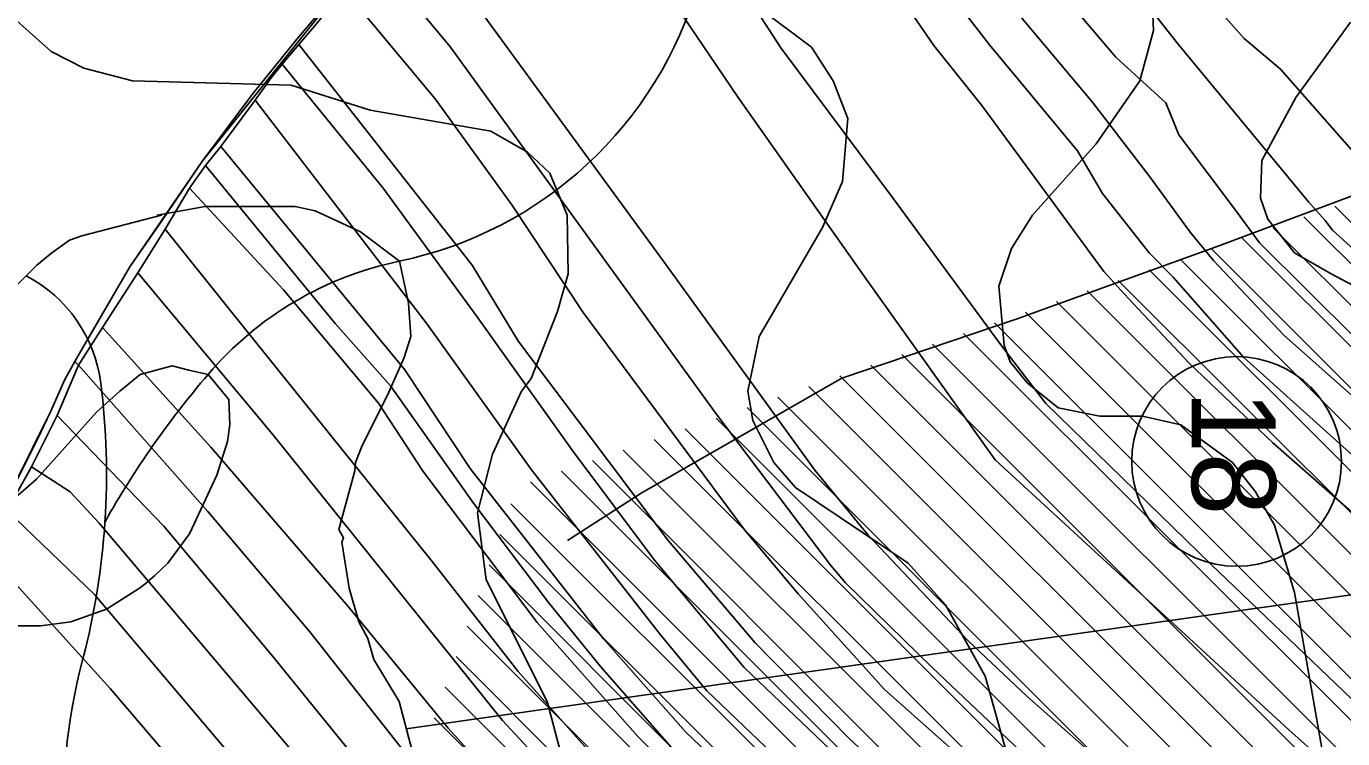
# Model space of a CAD drawing. Extents: x -510989 to -501240, y -1184665 to -1176089.
# Drawn here: x -505866.9 to -505553.2, y -1182012.9 to -1181843 of the extents above; entities that cross this region are included whole.
import ezdxf

# ---------------------------------------------------------------- set-up
doc = ezdxf.new("R2010")
doc.units = 0
for name, color, linetype in [('NAVRH_rozvodnice', 7, 'Continuous'), ('orna_puda', 7, 'Continuous'), ('ostatni_plocha_x_ostatni_komunikace', 7, 'Continuous'), ('popis', 7, 'Continuous'), ('STAV_erozne_ohrozene_plochy', 7, 'Continuous'), ('STAV_odtokove_linie', 7, 'Continuous'), ('STAV_povodi', 7, 'Continuous'), ('STAV_vyrazne_udolnice', 7, 'Continuous'), ('trvaly_travni_porost', 7, 'Continuous'), ('vrstevnice_01', 7, 'Continuous'), ('vrstevnice_02', 7, 'Continuous'), ('vrstevnice_03', 7, 'Continuous')]:
    doc.layers.add(name, color=color, linetype=linetype)

msp = doc.modelspace()

# ---------------------------------------------------------------- linework, layer by layer
at = {"layer": 'NAVRH_rozvodnice'}
for centre, radius, start, end in [((-505797.18, -1181806.92), 94.05, 281.7653, 343.9032), ((-505761.3, -1181979.2), 81.92, 101.7653, 139.5024), ((-505882.58, -1181932.3), 33.67, 7.2181, 62.2576), ((-506021.73, -1181949.92), 173.93, 345.3806, 7.2181), ((-505654.78, -1182070.17), 221.99, 139.5024, 150.5876), ((-505713.41, -1182030.34), 144.71, 165.3806, 201.5508)]:
    msp.add_arc(centre, radius, start, end, dxfattribs=at)
at = {"layer": 'orna_puda'}
msp.add_lwpolyline([(-505645.06, -1181709.14), (-505630.33, -1181704), (-505607.36, -1181739.3), (-505581.79, -1181780.35), (-505558.96, -1181811.1), (-505514.25, -1181867.52), (-505531.74, -1181873.34), (-505525.62, -1181879.39), (-505541.83, -1181883.21), (-505546.41, -1181877.85), (-505568.04, -1181853.19), (-505576.73, -1181845.92), (-505581.16, -1181840.91), (-505588.32, -1181829.06), (-505610.78, -1181797.53), (-505641.63, -1181746.38), (-505660.24, -1181714.54)], close=True, dxfattribs=at)
for points in [[(-505507.07, -1181935.7), (-505555.65, -1181891.64), (-505557.45, -1181889.34), (-505561.42, -1181884.84), (-505592.48, -1181847.24), (-505604.08, -1181832.44), (-505620.58, -1181810.68), (-505656.48, -1181751.17), (-505655.16, -1181750.82), (-505657.71, -1181741.15), (-505661.86, -1181742.24), (-505663.3, -1181739.86), (-505667.22, -1181733.35), (-505667.95, -1181732.15), (-505674.84, -1181718.93), (-505666.07, -1181716.62), (-505660.24, -1181714.54), (-505641.63, -1181746.38), (-505610.78, -1181797.53), (-505588.32, -1181829.06), (-505581.16, -1181840.91), (-505576.73, -1181845.92), (-505568.04, -1181853.19), (-505546.41, -1181877.85)], [(-505538.57, -1181942.08), (-505567.25, -1181916.64), (-505584.02, -1181898.83), (-505589.56, -1181892.12), (-505599.18, -1181878.9), (-505612.92, -1181861.05), (-505632.14, -1181838.14), (-505646.87, -1181817.03), (-505672.88, -1181772.78), (-505687.07, -1181748.28), (-505703.13, -1181718.39), (-505692.43, -1181718.6), (-505682.47, -1181735.61), (-505678.65, -1181742.13), (-505664.07, -1181767.03), (-505635.1, -1181815.8), (-505621.88, -1181833.09), (-505607.28, -1181850.35), (-505595.38, -1181861.22), (-505592.27, -1181868.87), (-505578.51, -1181887.2), (-505573.04, -1181894.67), (-505550.18, -1181917.35)], [(-505449.63, -1182114.77), (-505566.1, -1182010.76), (-505636.02, -1181946.35), (-505666.73, -1181903.35), (-505697.28, -1181859.94), (-505720.51, -1181825.65), (-505739.62, -1181796.79), (-505750.08, -1181780.4), (-505741.01, -1181764.89), (-505687.09, -1181848.17), (-505660.49, -1181883.83), (-505634.94, -1181918.67), (-505631.57, -1181922.99), (-505623.96, -1181932.93), (-505584.61, -1181971.35), (-505549.33, -1182005.12)], [(-505549.33, -1182005.12), (-505584.61, -1181971.35), (-505623.96, -1181932.93), (-505631.57, -1181922.99), (-505634.94, -1181918.67), (-505660.49, -1181883.83), (-505687.09, -1181848.17), (-505741.01, -1181764.89)], [(-505548.69, -1182072.33), (-505575.74, -1182046.26), (-505607.3, -1182021.49), (-505628.49, -1182002.74), (-505642.51, -1181989.57), (-505666.31, -1181964.35), (-505679.02, -1181948.82), (-505715.14, -1181898.95), (-505776.1, -1181815.46), (-505769.3, -1181805.97), (-505750.08, -1181780.4), (-505739.62, -1181796.79), (-505720.51, -1181825.65), (-505697.28, -1181859.94), (-505666.73, -1181903.35), (-505636.02, -1181946.35), (-505566.1, -1182010.76), (-505449.63, -1182114.77)], [(-505546.57, -1182087.4), (-505591.18, -1182045.46), (-505630.08, -1182015.76), (-505651.04, -1181995.93), (-505671.69, -1181975.7), (-505675.24, -1181971.59), (-505702.79, -1181935.13), (-505765.81, -1181848.01), (-505783.89, -1181826.23), (-505776.1, -1181815.46), (-505715.14, -1181898.95), (-505679.02, -1181948.82), (-505666.31, -1181964.35), (-505642.51, -1181989.57), (-505628.49, -1182002.74), (-505607.3, -1182021.49), (-505575.74, -1182046.26), (-505548.69, -1182072.33)], [(-505529.84, -1182114.76), (-505588.6, -1182063.62), (-505636.85, -1182023.91), (-505662.46, -1182001.15), (-505683, -1181978.33), (-505695.81, -1181963.06), (-505734.2, -1181911.27), (-505751.18, -1181885.54), (-505769.45, -1181860.32), (-505791.17, -1181834.24), (-505783.89, -1181826.23), (-505765.81, -1181848.01), (-505702.79, -1181935.13), (-505675.24, -1181971.59), (-505671.69, -1181975.7), (-505651.04, -1181995.93), (-505630.08, -1182015.76), (-505591.18, -1182045.46), (-505546.57, -1182087.4)], [(-505653.09, -1181826.96), (-505637.42, -1181847.45), (-505616.46, -1181872.67), (-505610.51, -1181882.87), (-505599.38, -1181897.03), (-505593.6, -1181902.83), (-505576.76, -1181921.98), (-505517.02, -1181975.79)], [(-505517.02, -1181975.79), (-505576.76, -1181921.98), (-505593.6, -1181902.83), (-505599.38, -1181897.03), (-505610.51, -1181882.87), (-505616.46, -1181872.67), (-505637.42, -1181847.45), (-505653.09, -1181826.96)], [(-505550.18, -1181917.35), (-505573.04, -1181894.67), (-505578.51, -1181887.2), (-505592.27, -1181868.87), (-505595.38, -1181861.22), (-505607.28, -1181850.35), (-505621.88, -1181833.09)], [(-505604.08, -1181832.44), (-505592.48, -1181847.24), (-505561.42, -1181884.84), (-505557.45, -1181889.34), (-505555.65, -1181891.64), (-505507.07, -1181935.7)], [(-505528.18, -1182137.53), (-505577.6, -1182094), (-505625.15, -1182052.03), (-505645.72, -1182036.13), (-505670.84, -1182012.86), (-505693.22, -1181990.05), (-505713.98, -1181965.62), (-505749.67, -1181918.15), (-505760.65, -1181899.98), (-505801.99, -1181847.3), (-505798.23, -1181842.98), (-505791.17, -1181834.24), (-505769.45, -1181860.32), (-505751.18, -1181885.54), (-505734.2, -1181911.27), (-505695.81, -1181963.06), (-505683, -1181978.33), (-505662.46, -1182001.15), (-505636.85, -1182023.91), (-505588.6, -1182063.62), (-505529.84, -1182114.76)], [(-505658.78, -1181835.7), (-505650.7, -1181847.6), (-505639.25, -1181861.87), (-505610.14, -1181901.47), (-505604.39, -1181907.8), (-505589.79, -1181923.32), (-505569.87, -1181942.31), (-505492.15, -1182010.58)], [(-505492.15, -1182010.58), (-505569.87, -1181942.31), (-505589.79, -1181923.32), (-505604.39, -1181907.8), (-505610.14, -1181901.47), (-505639.25, -1181861.87), (-505650.7, -1181847.6), (-505658.78, -1181835.7)], [(-505798.23, -1181842.98), (-505801.99, -1181847.3), (-505805.97, -1181852.06), (-505808.59, -1181855.27), (-505812.34, -1181860.62), (-505820.57, -1181871.69), (-505824.22, -1181876.23), (-505828.02, -1181881.59), (-505833.82, -1181891.38), (-505840.33, -1181901.77), (-505848.75, -1181914.84), (-505854.51, -1181923.82), (-505855.32, -1181922.91), (-505852.11, -1181917.28), (-505842.27, -1181900.39), (-505834.65, -1181889.35), (-505825.06, -1181875.34), (-505813.07, -1181859.24), (-505802.44, -1181846.06), (-505795.38, -1181837.73)], [(-505632.14, -1181838.14), (-505612.92, -1181861.05), (-505599.18, -1181878.9), (-505589.56, -1181892.12), (-505584.02, -1181898.83), (-505567.25, -1181916.64), (-505538.57, -1181942.08)], [(-505532.27, -1182141.24), (-505587.42, -1182091.43), (-505614.77, -1182067.94), (-505643.09, -1182044.56), (-505661.6, -1182028.61), (-505695.87, -1181995.88), (-505717.21, -1181970.31), (-505736.62, -1181944.38), (-505759.68, -1181911.96), (-505781.9, -1181881.56), (-505805.97, -1181852.06), (-505801.99, -1181847.3), (-505760.65, -1181899.98), (-505749.67, -1181918.15), (-505713.98, -1181965.62), (-505693.22, -1181990.05), (-505670.84, -1182012.86), (-505645.72, -1182036.13), (-505625.15, -1182052.03), (-505577.6, -1182094), (-505528.18, -1182137.53)], [(-505532.37, -1182154.29), (-505570.03, -1182119.63), (-505607, -1182087.75), (-505616.44, -1182079.3), (-505647.43, -1182055.24), (-505680.27, -1182024.87), (-505704.76, -1182001.46), (-505715.8, -1181988.14), (-505746.51, -1181948.8), (-505771.43, -1181914.01), (-505812.34, -1181860.62), (-505808.59, -1181855.27), (-505805.97, -1181852.06), (-505781.9, -1181881.56), (-505759.68, -1181911.96), (-505736.62, -1181944.38), (-505717.21, -1181970.31), (-505695.87, -1181995.88), (-505661.6, -1182028.61), (-505643.09, -1182044.56), (-505614.77, -1182067.94), (-505587.42, -1182091.43), (-505532.27, -1182141.24)], [(-505536.68, -1182165.35), (-505591.42, -1182115.18), (-505675.93, -1182043.56), (-505709.79, -1182011.3), (-505729.39, -1181989.04), (-505761.15, -1181948.45), (-505776.69, -1181924.96), (-505820.57, -1181871.69), (-505812.34, -1181860.62), (-505771.43, -1181914.01), (-505746.51, -1181948.8), (-505715.8, -1181988.14), (-505704.76, -1182001.46), (-505680.27, -1182024.87), (-505647.43, -1182055.24), (-505616.44, -1182079.3), (-505607, -1182087.75), (-505570.03, -1182119.63), (-505532.37, -1182154.29)], [(-505550.22, -1182165.56), (-505566.35, -1182151.16), (-505592.72, -1182127.05), (-505641.35, -1182086.35), (-505659.3, -1182071.55), (-505687.32, -1182046.58), (-505721.2, -1182012.39), (-505745.19, -1181985.2), (-505772.32, -1181949.14), (-505782.99, -1181932.89), (-505805.66, -1181905.83), (-505828.02, -1181881.59), (-505824.22, -1181876.23), (-505793.31, -1181913.88), (-505780.14, -1181928.72), (-505760.38, -1181956.69), (-505742.5, -1181980.43), (-505730.1, -1181995.64), (-505712.16, -1182016.21), (-505691.06, -1182036.89), (-505654.08, -1182069.9), (-505610.54, -1182104.92), (-505572.74, -1182138.34), (-505551.04, -1182158.25)], [(-505733.25, -1182015.36), (-505749.68, -1181996.85), (-505770.24, -1181970.64), (-505818.85, -1181910.12), (-505833.82, -1181891.38), (-505828.02, -1181881.59), (-505805.66, -1181905.83), (-505782.99, -1181932.89), (-505772.32, -1181949.14), (-505745.19, -1181985.2), (-505721.2, -1182012.39), (-505687.32, -1182046.58)], [(-505534.54, -1182209.27), (-505563.19, -1182182.97), (-505599.05, -1182150.98), (-505655.68, -1182102.08), (-505689.48, -1182072.92), (-505708.92, -1182054.97), (-505726.94, -1182036.86), (-505740.4, -1182022.58), (-505753.43, -1182008.51), (-505808.27, -1181940.23), (-505840.33, -1181901.77), (-505833.82, -1181891.38), (-505818.85, -1181910.12), (-505770.24, -1181970.64), (-505749.68, -1181996.85), (-505733.25, -1182015.36), (-505721.74, -1182027.59), (-505695.43, -1182053.16), (-505648.53, -1182094.02), (-505632.58, -1182107.72), (-505598.25, -1182136.28), (-505578.71, -1182154.42), (-505556.2, -1182174.66), (-505528.84, -1182200.14)], [(-505545.18, -1182214.83), (-505580.26, -1182182.28), (-505617.05, -1182149.56), (-505650.43, -1182121.46), (-505663.06, -1182110.4), (-505685.45, -1182090.8), (-505702.98, -1182074.96), (-505722.9, -1182057.01), (-505739.01, -1182040.64), (-505766.39, -1182010.41), (-505790.25, -1181981.36), (-505822.98, -1181943.35), (-505848.75, -1181914.84), (-505840.33, -1181901.77), (-505808.27, -1181940.23), (-505753.43, -1182008.51), (-505740.4, -1182022.58), (-505726.94, -1182036.86), (-505708.92, -1182054.97), (-505689.48, -1182072.92), (-505655.68, -1182102.08), (-505599.05, -1182150.98), (-505563.19, -1182182.97), (-505534.54, -1182209.27)], [(-505534.87, -1182240.97), (-505580.88, -1182197.95), (-505612.57, -1182169.78), (-505636.02, -1182148.91), (-505670.25, -1182118.51), (-505726.77, -1182068.32), (-505737.36, -1182058.02), (-505776.11, -1182017), (-505799.34, -1181987.39), (-505823.67, -1181958.67), (-505854.51, -1181923.82), (-505848.75, -1181914.84), (-505822.98, -1181943.35), (-505790.25, -1181981.36), (-505766.39, -1182010.41), (-505739.01, -1182040.64), (-505722.9, -1182057.01), (-505702.98, -1182074.96), (-505685.45, -1182090.8), (-505663.06, -1182110.4), (-505650.43, -1182121.46), (-505617.05, -1182149.56), (-505580.26, -1182182.28), (-505545.18, -1182214.83)], [(-505788.62, -1182017.4), (-505808.51, -1181992.89), (-505834.18, -1181962.22), (-505859.57, -1181935.79), (-505854.51, -1181923.82), (-505823.67, -1181958.67), (-505799.34, -1181987.39), (-505776.11, -1182017)], [(-505528.59, -1182272.56), (-505563.68, -1182238.3), (-505630.74, -1182180.48), (-505717.08, -1182105.45), (-505744.55, -1182080.37), (-505770.4, -1182053.98), (-505791.64, -1182029.89), (-505849.55, -1181961.49), (-505856.49, -1181953.98), (-505865.69, -1181948.03), (-505859.57, -1181935.79), (-505834.18, -1181962.22), (-505808.51, -1181992.89), (-505788.62, -1182017.4), (-505773.33, -1182035.16), (-505757.76, -1182051.76), (-505740.41, -1182069.28), (-505723.88, -1182084.02), (-505700.69, -1182105.62), (-505677.04, -1182126.17), (-505661.81, -1182139.41), (-505615.05, -1182180.23), (-505560.4, -1182228.84), (-505539.1, -1182249.38)], [(-505537.28, -1182277.15), (-505579.93, -1182239.02), (-505607.85, -1182215.08), (-505651.61, -1182177.07), (-505666.68, -1182164.52), (-505700.29, -1182135.24), (-505743.49, -1182096.79), (-505760.67, -1182080.74), (-505780.03, -1182061.47), (-505816.71, -1182018.56), (-505850.67, -1181978.46), (-505871.44, -1181958.44), (-505865.69, -1181948.03), (-505856.49, -1181953.98), (-505849.55, -1181961.49), (-505791.64, -1182029.89), (-505770.4, -1182053.98), (-505744.55, -1182080.37), (-505717.08, -1182105.45), (-505630.74, -1182180.48), (-505563.68, -1182238.3), (-505528.59, -1182272.56)], [(-505505.38, -1182318.31), (-505623.88, -1182215), (-505682.19, -1182164.88), (-505732.29, -1182121.93), (-505752.85, -1182103.56), (-505766.92, -1182090.9), (-505796.61, -1182059.91), (-505846.92, -1182000.9), (-505876.17, -1181968.64), (-505871.44, -1181958.44), (-505850.67, -1181978.46), (-505816.71, -1182018.56), (-505780.03, -1182061.47), (-505760.67, -1182080.74), (-505743.49, -1182096.79), (-505700.29, -1182135.24), (-505666.68, -1182164.52), (-505651.61, -1182177.07), (-505607.85, -1182215.08), (-505579.93, -1182239.02), (-505537.28, -1182277.15)], [(-505617.49, -1182278.33), (-505705.75, -1182207.82), (-505744.09, -1182166.53), (-505766.88, -1182143.5), (-505796.64, -1182110.59), (-505817.71, -1182083.96), (-505838.14, -1182053.64), (-505874.11, -1182011.33), (-505875.54, -1182012.39), (-505879.01, -1182006.89), (-505880.87, -1182002), (-505882.7, -1181995.37), (-505881.66, -1181983.75), (-505879.01, -1181974.31), (-505876.17, -1181968.64), (-505846.92, -1182000.9), (-505796.61, -1182059.91), (-505766.92, -1182090.9), (-505752.85, -1182103.56), (-505732.29, -1182121.93), (-505682.19, -1182164.88), (-505623.88, -1182215), (-505505.38, -1182318.31)]]:
    msp.add_lwpolyline(points, dxfattribs=at)
at = {"layer": 'ostatni_plocha_x_ostatni_komunikace'}
msp.add_lwpolyline([(-505871.16, -1181955.32), (-505864.22, -1181941.44), (-505861.11, -1181934.92), (-505857.77, -1181927.2), (-505855.32, -1181922.91), (-505854.51, -1181923.82), (-505859.57, -1181935.79), (-505865.69, -1181948.03), (-505871.44, -1181958.44)], dxfattribs=at)
at = {"layer": 'popis'}
msp.add_lwpolyline([(-505607.16, -1182285.54), (-505661.62, -1182243.07), (-505705.75, -1182207.82), (-505755.48, -1182155.02), (-505796.64, -1182110.59), (-505817.71, -1182083.96), (-505838.14, -1182053.64), (-505856.12, -1182032.49), (-505874.11, -1182011.33), (-505876.32, -1182012.97), (-505879.59, -1182007.81), (-505881.78, -1182003.35), (-505883.62, -1181996.27), (-505882.38, -1181982.63), (-505879.8, -1181973.74), (-505877.53, -1181967.51), (-505874.35, -1181961.42), (-505861.11, -1181934.92), (-505857.77, -1181927.2), (-505855.32, -1181922.91), (-505842.27, -1181900.39), (-505825.06, -1181875.34), (-505784.46, -1181824.63)], dxfattribs=at)
at = {"layer": 'STAV_erozne_ohrozene_plochy'}
for p, q in [((-505555.13, -1181885.88), (-505150.56, -1182290.46)), ((-505562.5, -1181888.41), (-505156.57, -1182294.35)), ((-505577.25, -1181893.47), (-505168.58, -1182302.13)), ((-505569.88, -1181890.94), (-505162.58, -1182298.24)), ((-505584.62, -1181896), (-505174.59, -1182306.02)), ((-505591.99, -1181898.53), (-505180.6, -1182309.91)), ((-505599.36, -1181901.05), (-505186.61, -1182313.8)), ((-505614.1, -1181906.11), (-505198.63, -1182321.58)), ((-505606.73, -1181903.58), (-505192.62, -1182317.69)), ((-505621.47, -1181908.64), (-505204.64, -1182325.47)), ((-505628.84, -1181911.17), (-505210.65, -1182329.36)), ((-505636.21, -1181913.7), (-505216.66, -1182333.25)), ((-505650.95, -1181918.76), (-505228.68, -1182341.03)), ((-505643.58, -1181916.23), (-505222.67, -1182337.14)), ((-505658.32, -1181921.29), (-505235.89, -1182343.71)), ((-505665.69, -1181923.81), (-505244.24, -1182345.26)), ((-505673.06, -1181926.34), (-505252.6, -1182346.81)), ((-505687.81, -1181931.4), (-505269.3, -1182349.91)), ((-505680.44, -1181928.87), (-505260.95, -1182348.36)), ((-505695.18, -1181933.93), (-505277.65, -1182351.46)), ((-505702.55, -1181936.46), (-505286, -1182353.01)), ((-505709.92, -1181938.99), (-505294.35, -1182354.56)), ((-505717.29, -1181941.52), (-505302.7, -1182356.11)), ((-505732.03, -1181946.57), (-505319.4, -1182359.2)), ((-505724.66, -1181944.04), (-505311.05, -1182357.65)), ((-505739.4, -1181949.1), (-505327.75, -1182360.75)), ((-505746.77, -1181951.63), (-505336.1, -1182362.3)), ((-505751.45, -1181956.85), (-505344.45, -1182363.85)), ((-505754.06, -1181964.15), (-505352.8, -1182365.4)), ((-505756.66, -1181971.44), (-505361.15, -1182366.95)), ((-505759.27, -1181978.73), (-505370.56, -1182367.45)), ((-505761.88, -1181986.02), (-505384.98, -1182362.92)), ((-505764.49, -1181993.31), (-505399.41, -1182358.39)), ((-505767.1, -1182000.6), (-505413.84, -1182353.86)), ((-505769.71, -1182007.89), (-505428.27, -1182349.33))]:
    msp.add_line(p, q, dxfattribs=at)
at = {"layer": 'STAV_odtokove_linie'}
msp.add_line((-505776.39, -1182010.5), (-505362.04, -1181951.76), dxfattribs=at)
msp.add_circle((-505578.52, -1181946.77), 25, dxfattribs=at)
at = {"layer": 'STAV_povodi'}
for centre, radius, start, end in [((-505882.58, -1181932.3), 33.67, 7.2181, 62.2576), ((-506021.73, -1181949.92), 173.93, 345.3806, 7.2181), ((-505713.41, -1182030.34), 144.71, 165.3806, 201.5508)]:
    msp.add_arc(centre, radius, start, end, dxfattribs=at)
at = {"layer": 'STAV_vyrazne_udolnice'}
msp.add_lwpolyline([(-505479.85, -1181863.64), (-505528.38, -1181874.89), (-505582.54, -1181895.28), (-505631.07, -1181912.86), (-505672.56, -1181926.92), (-505720.39, -1181954.34), (-505737.97, -1181965.58)], dxfattribs=at)
at = {"layer": 'trvaly_travni_porost'}
msp.add_lwpolyline([(-505551.04, -1182158.25), (-505572.74, -1182138.34), (-505610.54, -1182104.92), (-505654.08, -1182069.9), (-505691.06, -1182036.89), (-505712.16, -1182016.21), (-505730.1, -1181995.64), (-505742.5, -1181980.43), (-505760.38, -1181956.69), (-505780.14, -1181928.72), (-505793.31, -1181913.88), (-505824.22, -1181876.23), (-505820.57, -1181871.69), (-505776.69, -1181924.96), (-505761.15, -1181948.45), (-505729.39, -1181989.04), (-505709.79, -1182011.3), (-505675.93, -1182043.56), (-505591.42, -1182115.18), (-505536.68, -1182165.35)], dxfattribs=at)
at = {"layer": 'vrstevnice_01'}
for points in [[(-505691.81, -1181839), (-505679.81, -1181848), (-505674.69, -1181856), (-505671.19, -1181865), (-505672.41, -1181880), (-505677.19, -1181891), (-505692.31, -1181917), (-505695, -1181930), (-505693.81, -1181937), (-505688.81, -1181947), (-505683.59, -1181953), (-505656.81, -1181971), (-505647.91, -1181981), (-505638.41, -1181998), (-505630.91, -1182025)], [(-505551.41, -1181842), (-505564.41, -1181860), (-505572.5, -1181875), (-505572.81, -1181884), (-505571.09, -1181889), (-505564.69, -1181897), (-505556, -1181902), (-505542.81, -1181909)], [(-505839.81, -1181926), (-505832.19, -1181924), (-505828.19, -1181925), (-505823.59, -1181926), (-505818.69, -1181932), (-505818.41, -1181938), (-505819, -1181942), (-505821.5, -1181950), (-505828, -1181964), (-505833.19, -1181971), (-505836.31, -1181974), (-505838.69, -1181976), (-505839.91, -1181977), (-505847.81, -1181982), (-505856.31, -1181985), (-505863.5, -1181986), (-505874.41, -1181986)], [(-505881.81, -1181966), (-505864.5, -1181951), (-505850.19, -1181935), (-505844.59, -1181930), (-505839.81, -1181926)]]:
    msp.add_lwpolyline(points, dxfattribs=at)
at = {"layer": 'vrstevnice_02'}
for points in [[(-505598.81, -1181833), (-505598.31, -1181844), (-505601.59, -1181856), (-505612, -1181871), (-505627.19, -1181888), (-505632.19, -1181896), (-505635.19, -1181905), (-505633.91, -1181919), (-505632.5, -1181923)], [(-505870, -1181841), (-505861, -1181849), (-505853.19, -1181853), (-505841.59, -1181856), (-505803.81, -1181857), (-505785, -1181863), (-505756.19, -1181868), (-505747.5, -1181873), (-505742.19, -1181878), (-505738, -1181888), (-505737.81, -1181902), (-505740.31, -1181911), (-505746.59, -1181927), (-505748.91, -1181930), (-505755.81, -1181945), (-505759.41, -1181959), (-505757.31, -1181975), (-505742.81, -1182004), (-505739.41, -1182017)], [(-505632.5, -1181923), (-505628.41, -1181928), (-505621, -1181934), (-505611.09, -1181936), (-505600.91, -1181936), (-505591.81, -1181938), (-505579.5, -1181947), (-505574, -1181954), (-505569.5, -1181962), (-505564.69, -1181978), (-505552.09, -1182050)]]:
    msp.add_lwpolyline(points, dxfattribs=at)
at = {"layer": 'vrstevnice_03'}
msp.add_lwpolyline([(-505774.69, -1182017), (-505778.09, -1182004), (-505784.09, -1181994), (-505785.5, -1181989), (-505787.69, -1181985), (-505790, -1181977), (-505791.69, -1181966), (-505791.31, -1181965), (-505792.41, -1181963), (-505788.59, -1181949), (-505788.5, -1181947), (-505786.91, -1181943), (-505780.81, -1181931), (-505776.91, -1181922), (-505775.31, -1181917), (-505775.81, -1181909), (-505778, -1181899), (-505787.31, -1181892), (-505798.09, -1181887), (-505802.81, -1181886), (-505812.91, -1181886), (-505824.31, -1181886), (-505835.69, -1181888), (-505834.69, -1181888), (-505853.69, -1181893), (-505856.59, -1181894), (-505860.81, -1181897), (-505864.41, -1181900), (-505869.41, -1181905)], dxfattribs=at)

# ---------------------------------------------------------------- texts
at = {"layer": 'STAV_odtokove_linie'}
msp.add_text('18', height=20, rotation=270, dxfattribs=at).set_placement((-505589.19, -1181929.85))

doc.saveas('drawing.dxf')
